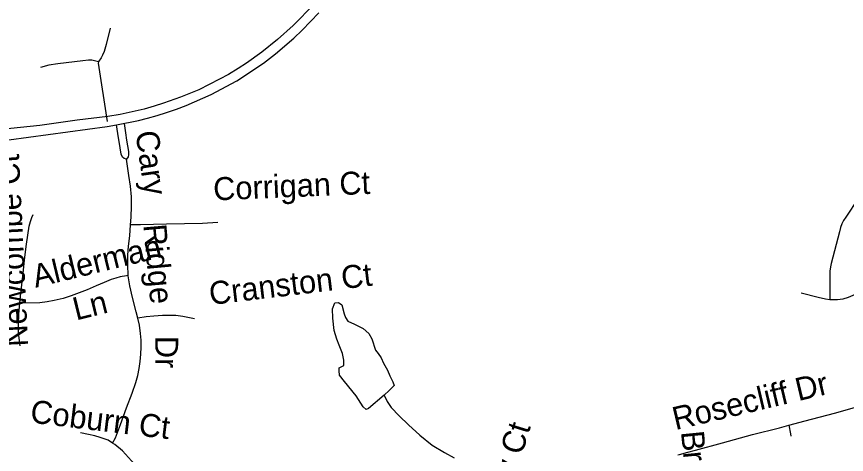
# Model space of a CAD drawing. Extents: x 1383679 to 1536984, y 460658 to 651027.
# Drawn here: x 1458472 to 1461906, y 490460 to 492271 of the extents above; entities that cross this region are included whole.
import ezdxf

# ---------------------------------------------------------------- set-up
doc = ezdxf.new("R2010")
doc.units = 0
for name, color, linetype in [('Exist Hydrographic Misc Water Feature', 7, 'Continuous'), ('Exist Road Non-System Type 51', 7, 'Continuous'), ('Exist Road Non-System Type 51 Label', 7, 'Continuous'), ('Exist Road Primary NC UnDivided 4 Lane Attributed', 7, 'Continuous')]:
    doc.layers.add(name, color=color, linetype=linetype)

msp = doc.modelspace()

# ---------------------------------------------------------------- linework, layer by layer
at = {"layer": 'Exist Hydrographic Misc Water Feature'}
for points in [[(1459993.5, 490704.6), (1459928.5, 490650.1), (1459918.5, 490646.2), (1459906.7, 490656.3), (1459877.5, 490702.8), (1459828.5, 490762.1), (1459808.9, 490787.9), (1459807.4, 490806), (1459807.6, 490818.3), (1459825.8, 490827.8), (1459826.1, 490849.9), (1459820.6, 490877.9), (1459807.2, 490911.9), (1459797.7, 490936.7), (1459786.4, 490973), (1459781.3, 491023.2), (1459780, 491062.6), (1459788.5, 491087), (1459804.4, 491088.4), (1459818.3, 491078.2), (1459827.6, 491041.9), (1459833.3, 491026.2), (1459843.1, 491011.3), (1459870.9, 490999.2), (1459906.5, 490980.5), (1459930.1, 490960.3), (1459941.8, 490937.9), (1459957, 490891.6), (1459968.7, 490877.4), (1459980.4, 490859.2), (1459989.9, 490836.8), (1460007.4, 490808.5), (1460017, 490784.5), (1460028.7, 490760.5), (1460034.4, 490745.6), (1460014, 490724.7), (1459993.5, 490704.6)], [(1459993.5, 490704.6), (1460005.1, 490678.9), (1460022.7, 490654), (1460056, 490619.7), (1460093.4, 490582.8), (1460140.6, 490540), (1460191.9, 490498.7), (1460243.3, 490468.2), (1460282.9, 490445.2)]]:
    msp.add_lwpolyline(points, dxfattribs=at)
at = {"layer": 'Exist Road Non-System Type 51'}
for points in [[(1458859.2, 492223.2), (1458842.9, 492156.1), (1458834.8, 492126.6), (1458828.1, 492111.8), (1458821.6, 492100.4), (1458811.8, 492087.2), (1458811.1, 492083.8)], [(1458811.1, 492083.8), (1458783.9, 492090.6), (1458769.1, 492090.6), (1458746.2, 492088.9), (1458643.1, 492075.8), (1458605.4, 492070.9), (1458571, 492061.1)], [(1458811.1, 492083.8), (1458810.1, 492079.1), (1458846.4, 491837.5)], [(1462281.8, 492088.4), (1462258.4, 492061.8), (1462249.4, 492048.8), (1462240.9, 492036.2), (1462232.9, 492021.8), (1461990.4, 491573.2), (1461982.9, 491560.7), (1461972.9, 491546.2), (1461914.4, 491458.7), (1461903.4, 491442.2), (1461894.4, 491427.2), (1461887.9, 491414.2), (1461882.4, 491398.7), (1461877.4, 491380.2), (1461842.9, 491249.7), (1461839.9, 491235.7), (1461837.9, 491218.7), (1461837.9, 491201.2), (1461838.2, 491100.1)], [(1458917.7, 491829.4), (1458922.3, 491790), (1458927.3, 491760.3)], [(1458896.6, 491755.2), (1458894.1, 491770.1), (1458885.4, 491823.4)], [(1458927.3, 491760.3), (1458935.2, 491713.8), (1458935.5, 491698.9), (1458933.9, 491691.2), (1458926.5, 491680.9)], [(1458926.5, 491680.9), (1458917.5, 491684.4), (1458910.4, 491690), (1458905.2, 491701.8), (1458896.6, 491755.2)], [(1458944, 491409.5), (1458946.8, 491441), (1458948, 491487.6), (1458946.9, 491525.5), (1458943.8, 491570), (1458936.4, 491614.3), (1458928.2, 491672.4), (1458926.5, 491680.9)], [(1462495.8, 491563.5), (1462495.8, 491547.2), (1462488.6, 491461.2), (1462485, 491443.8), (1462478.6, 491427.4), (1462470.8, 491412.3), (1462460.9, 491396.9), (1462450.5, 491383.8), (1462439, 491373.1), (1462424.4, 491363.2), (1461933.2, 491117.2), (1461913.8, 491108.5), (1461891.1, 491102.6), (1461869.4, 491099.8), (1461847.1, 491099.3), (1461838.2, 491100.1)], [(1458485.8, 491086), (1458488.7, 491114.9), (1458499, 491208.4), (1458504.9, 491265.1), (1458513.6, 491330), (1458524.1, 491403.9), (1458529.6, 491423.8), (1458535.1, 491440.3), (1458540.1, 491453.1)], [(1459305.2, 491419.5), (1459240.9, 491416), (1459092.8, 491412), (1458984.5, 491410), (1458944, 491409.5)], [(1458934.2, 491200.1), (1458931.9, 491244.8), (1458932.2, 491283.8), (1458935.2, 491322), (1458940.1, 491364.9), (1458944, 491409.5)], [(1458934.2, 491200.1), (1458927.1, 491199), (1458900, 491194), (1458882.9, 491189.8), (1458863.6, 491183.5), (1458834.9, 491171.6), (1458801.3, 491157), (1458763.9, 491141), (1458731, 491127.8), (1458698.1, 491116), (1458664.5, 491105.4), (1458628, 491097.3), (1458598.9, 491091.6), (1458567.8, 491087.5), (1458485.8, 491086)], [(1458973.9, 491023.7), (1458967.2, 491050.5), (1458952.3, 491108.9), (1458941.2, 491158), (1458934.2, 491199.2), (1458934.2, 491200.1)], [(1461838.2, 491100.1), (1461819.8, 491101.8), (1461789.6, 491108.5), (1461719.4, 491127.2)], [(1458486.5, 490908.7), (1458479.9, 490962.6), (1458479.5, 490995.4), (1458481, 491039.7), (1458485.8, 491086)], [(1458869.5, 490506.4), (1458881.3, 490529.1), (1458901.5, 490584.1), (1458927.4, 490652.9), (1458949.9, 490713.8), (1458965, 490757.2), (1458973.6, 490786.2), (1458979.3, 490816), (1458983.7, 490844.3), (1458986.5, 490875.1), (1458987.6, 490903), (1458987.4, 490932.5), (1458985, 490960.2), (1458981.1, 490994.8), (1458973.9, 491023.7)], [(1459208.7, 491021.5), (1459159.8, 491030.7), (1459131.1, 491034.2), (1459102.9, 491035.1), (1459075.3, 491035.3), (1459040.2, 491032.2), (1459008.2, 491028.8), (1458973.9, 491023.7)], [(1461668.3, 490580.7), (1461736, 490599), (1461857.2, 490630.8), (1461940.4, 490654.2), (1461963, 490661.9), (1461977.3, 490668.7), (1462011.4, 490687.4), (1462075, 490722.8), (1462194.9, 490794.6), (1462211.1, 490804.8), (1462233.3, 490815.5), (1462258.6, 490827.6), (1462284.6, 490838), (1462308, 490846.7), (1462335.6, 490853.5), (1462361.8, 490859.5), (1462383.5, 490863.8), (1462411.3, 490867.8), (1462434.1, 490869.8), (1462457.3, 490868.7)], [(1461208, 490458), (1461215.4, 490460), (1461249.5, 490469.2), (1461281.5, 490477.5), (1461393.3, 490507.6), (1461518, 490541.8), (1461628.8, 490570.1), (1461668.3, 490580.7)], [(1461668.3, 490580.7), (1461674.9, 490545.6), (1461676.6, 490535.7)], [(1458869.5, 490506.4), (1458851.5, 490518.2), (1458818.5, 490530.5), (1458795.7, 490537), (1458769.1, 490542.5), (1458735.8, 490548.8)], [(1459283.8, 490052.4), (1459276, 490063.5), (1459242.5, 490102.2), (1459153.5, 490203.9), (1459043.3, 490327.5), (1458948.2, 490432.7), (1458910.1, 490475), (1458878.5, 490500.4), (1458869.5, 490506.4)]]:
    msp.add_lwpolyline(points, dxfattribs=at)
at = {"layer": 'Exist Road Primary NC UnDivided 4 Lane Attributed'}
for points in [[(1459699.7, 492320.7), (1459647.1, 492264.4), (1459616.8, 492234.8), (1459551.8, 492176.3), (1459487.3, 492124.7), (1459423.5, 492079.1), (1459388.8, 492056.3), (1459349.2, 492032.4), (1459312.4, 492012.2), (1459225.6, 491968.9), (1459150.4, 491938.1), (1459079.6, 491912.9), (1459041.3, 491900.7), (1458999.4, 491889.1), (1458900.2, 491866.7), (1458849.1, 491858), (1458722.5, 491842.4), (1458567.8, 491820.5), (1458366.3, 491800.8)], [(1458357.7, 491750.8), (1458846.7, 491817), (1458885.4, 491823.4), (1458976.4, 491841.5), (1459013.7, 491850.9), (1459053.6, 491862.5), (1459092.6, 491874.4), (1459134.2, 491888.9), (1459173.7, 491903.8), (1459277.3, 491949.5), (1459383.1, 492005.9), (1459493.6, 492079.3), (1459544.1, 492117.3), (1459619.7, 492182), (1459654.4, 492214.8), (1459723.1, 492286.4)]]:
    msp.add_lwpolyline(points, dxfattribs=at)

# ---------------------------------------------------------------- texts
at = {"layer": 'Exist Road Non-System Type 51 Label'}
for s, rotation, p in [('Cary', 278.13, (1458963.7, 491793.2)), ('Newcombe Ct', 92.7635, (1458520, 490907.6)), ('Corrigan Ct', 2.414, (1459287.6, 491510.6)), ('Ridge', 275.1339, (1458996.5, 491409.4)), ('Alderman', 13.6119, (1458550.3, 491149.2)), ('Cranston Ct', 6.8308, (1459274.3, 491078)), ('Ln', 13.8658, (1458718.2, 491013.8)), ('Dr', 269.9999, (1459045.7, 490950.1)), ('Rosecliff Dr', 13.2939, (1461198.9, 490560.1)), ('Coburn Ct', 353.1183, (1458525.3, 490592.2)), ('Cabell View Ct', 72.822, (1460354.3, 489778.8)), ("Browne'S Pond Ln", 275.6103, (1461221.4, 490553.5))]:
    msp.add_text(s, height=95, rotation=rotation, dxfattribs=at).set_placement(p)

doc.saveas('drawing.dxf')
